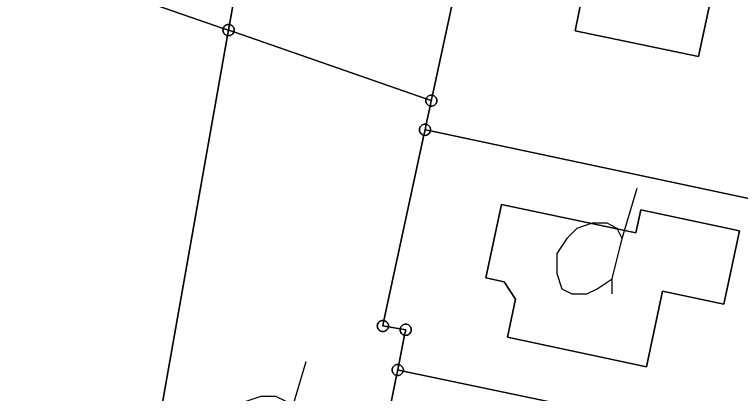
# Model space of a CAD drawing. Extents: x -645676 to -642474, y -1077513 to -1072613.
# Drawn here: x -644259 to -644194.1, y -1074969.9 to -1074936.1 of the extents above; entities that cross this region are included whole.
import ezdxf

# ---------------------------------------------------------------- set-up
doc = ezdxf.new("R2010")
doc.units = 0
for name, color, linetype in [('KN', 7, 'Continuous'), ('KULTURY_STAV', 7, 'Continuous'), ('KULTURY_ZNACKY', 7, 'Continuous')]:
    doc.layers.add(name, color=color, linetype=linetype)

# ---------------------------------------------------------------- blocks, each defined once
blk = doc.blocks.new('$431')
blk.add_line((0.63, 0.99), (0.9, 1.89))
blk.add_lwpolyline([(0.45, 0), (0.45, 0.27), (0.63, 0.99), (0.54, 1.17), (0.36, 1.26), (0.09, 1.26), (-0.18, 1.17), (-0.36, 0.99), (-0.54, 0.72), (-0.54, 0.36), (-0.45, 0.09), (-0.27, 0), (0, 0), (0.18, 0.09), (0.45, 0.27)])

msp = doc.modelspace()

# ---------------------------------------------------------------- linework, layer by layer
at = {"layer": 'KN'}
for points in [[(-644231.15, -1074888.37), (-644239.75, -1074936.97), (-644239.84, -1074936.96), (-644239.93, -1074936.97), (-644240.01, -1074936.99), (-644240.09, -1074937.03), (-644240.16, -1074937.08), (-644240.22, -1074937.14), (-644240.27, -1074937.21), (-644240.31, -1074937.29), (-644240.31, -1074937.3), (-644258.7, -1074930.91)], [(-644217.74, -1074925.31), (-644221.61, -1074943.27), (-644221.62, -1074943.27), (-644221.71, -1074943.26), (-644221.8, -1074943.27), (-644221.88, -1074943.29), (-644221.96, -1074943.33), (-644222.03, -1074943.38), (-644222.09, -1074943.44), (-644222.14, -1074943.51), (-644222.18, -1074943.59), (-644222.18, -1074943.6), (-644239.37, -1074937.62), (-644239.35, -1074937.55), (-644239.34, -1074937.46), (-644239.35, -1074937.37), (-644239.37, -1074937.29), (-644239.41, -1074937.21), (-644239.46, -1074937.14), (-644239.52, -1074937.08), (-644239.59, -1074937.03), (-644239.67, -1074936.99), (-644239.75, -1074936.97), (-644231.15, -1074888.37)], [(-644191.09, -1074952.98), (-644221.78, -1074946.47), (-644221.78, -1074946.46), (-644221.77, -1074946.37), (-644221.78, -1074946.28), (-644221.8, -1074946.2), (-644221.84, -1074946.12), (-644221.89, -1074946.05), (-644221.95, -1074945.99), (-644222.02, -1074945.94), (-644222.1, -1074945.9), (-644222.17, -1074945.88), (-644221.81, -1074944.25), (-644221.8, -1074944.25), (-644221.71, -1074944.26), (-644221.62, -1074944.25), (-644221.54, -1074944.23), (-644221.46, -1074944.19), (-644221.39, -1074944.14), (-644221.33, -1074944.08), (-644221.28, -1074944.01), (-644221.24, -1074943.93), (-644221.22, -1074943.85), (-644221.21, -1074943.76), (-644221.22, -1074943.67), (-644221.24, -1074943.59), (-644221.28, -1074943.51), (-644221.33, -1074943.44), (-644221.39, -1074943.38), (-644221.46, -1074943.33), (-644221.54, -1074943.29), (-644221.61, -1074943.27), (-644217.74, -1074925.31)], [(-644258.7, -1074930.91), (-644240.31, -1074937.3), (-644240.33, -1074937.37), (-644240.34, -1074937.46), (-644240.33, -1074937.55), (-644240.31, -1074937.63), (-644240.27, -1074937.71), (-644240.22, -1074937.78), (-644240.16, -1074937.84), (-644240.09, -1074937.89), (-644240.01, -1074937.93), (-644239.93, -1074937.95), (-644248.54, -1074986.56), (-644248.63, -1074986.55), (-644248.72, -1074986.56), (-644248.8, -1074986.58), (-644248.88, -1074986.62), (-644248.95, -1074986.67), (-644249.01, -1074986.73), (-644249.06, -1074986.8), (-644249.1, -1074986.88), (-644266.85, -1074980.25)], [(-644239.84, -1074937.45), (-644239.84, -1074937.46), (-644239.85, -1074937.46), (-644239.85, -1074937.45), (-644239.84, -1074937.45)], [(-644239.83, -1074937.46), (-644239.84, -1074937.46), (-644239.84, -1074937.45), (-644239.83, -1074937.45), (-644239.83, -1074937.46)], [(-644248.54, -1074986.56), (-644239.93, -1074937.95), (-644239.84, -1074937.96), (-644239.75, -1074937.95), (-644239.67, -1074937.93), (-644239.59, -1074937.89), (-644239.52, -1074937.84), (-644239.46, -1074937.78), (-644239.41, -1074937.71), (-644239.37, -1074937.63), (-644239.37, -1074937.62), (-644222.18, -1074943.6), (-644222.2, -1074943.67), (-644222.21, -1074943.76), (-644222.2, -1074943.85), (-644222.18, -1074943.93), (-644222.14, -1074944.01), (-644222.09, -1074944.08), (-644222.03, -1074944.14), (-644221.96, -1074944.19), (-644221.88, -1074944.23), (-644221.81, -1074944.25), (-644222.17, -1074945.88), (-644222.18, -1074945.88), (-644222.27, -1074945.87), (-644222.36, -1074945.88), (-644222.44, -1074945.9), (-644222.52, -1074945.94), (-644222.59, -1074945.99), (-644222.65, -1074946.05), (-644222.7, -1074946.12), (-644222.74, -1074946.2), (-644222.76, -1074946.28), (-644222.77, -1074946.37), (-644222.76, -1074946.46), (-644222.74, -1074946.54), (-644222.7, -1074946.62), (-644222.65, -1074946.69), (-644222.59, -1074946.75), (-644222.52, -1074946.8), (-644222.44, -1074946.84), (-644222.37, -1074946.86), (-644225.94, -1074963.42), (-644225.95, -1074963.42), (-644226.04, -1074963.41), (-644226.13, -1074963.42), (-644226.21, -1074963.44), (-644226.29, -1074963.48), (-644226.36, -1074963.53), (-644226.42, -1074963.59), (-644226.47, -1074963.66), (-644226.51, -1074963.74), (-644226.53, -1074963.82), (-644226.54, -1074963.91), (-644226.53, -1074964), (-644226.51, -1074964.08), (-644226.47, -1074964.16), (-644226.42, -1074964.23), (-644226.36, -1074964.29), (-644226.29, -1074964.34), (-644226.21, -1074964.38), (-644226.13, -1074964.4), (-644226.04, -1074964.41), (-644225.95, -1074964.4), (-644225.87, -1074964.38), (-644225.79, -1074964.34), (-644225.72, -1074964.29), (-644225.66, -1074964.23), (-644225.61, -1074964.16), (-644225.57, -1074964.08), (-644225.55, -1074964), (-644225.55, -1074963.99), (-644224.49, -1074964.17), (-644224.5, -1074964.25), (-644224.49, -1074964.34), (-644224.47, -1074964.42), (-644224.43, -1074964.5), (-644224.38, -1074964.57), (-644224.32, -1074964.63), (-644224.25, -1074964.68), (-644224.17, -1074964.72), (-644224.1, -1074964.74), (-644224.61, -1074967.35), (-644224.62, -1074967.35), (-644224.71, -1074967.34), (-644224.8, -1074967.35), (-644224.88, -1074967.37), (-644224.96, -1074967.41), (-644225.03, -1074967.46), (-644225.09, -1074967.52), (-644225.14, -1074967.59), (-644225.18, -1074967.67), (-644225.2, -1074967.75), (-644225.21, -1074967.84), (-644225.2, -1074967.93), (-644225.18, -1074968.01), (-644225.14, -1074968.09), (-644225.09, -1074968.16), (-644225.03, -1074968.22), (-644224.96, -1074968.27), (-644224.88, -1074968.31), (-644224.81, -1074968.33), (-644229.83, -1074993.52)], [(-644221.71, -1074943.75), (-644221.71, -1074943.76), (-644221.72, -1074943.76), (-644221.72, -1074943.75), (-644221.71, -1074943.75)], [(-644221.71, -1074943.77), (-644221.71, -1074943.76), (-644221.71, -1074943.75), (-644221.7, -1074943.75), (-644221.7, -1074943.76), (-644221.7, -1074943.77), (-644221.71, -1074943.77)], [(-644198.03, -1074973.44), (-644224.22, -1074967.94), (-644224.22, -1074967.93), (-644224.21, -1074967.84), (-644224.22, -1074967.75), (-644224.24, -1074967.67), (-644224.28, -1074967.59), (-644224.33, -1074967.52), (-644224.39, -1074967.46), (-644224.46, -1074967.41), (-644224.54, -1074967.37), (-644224.61, -1074967.35), (-644224.1, -1074964.74), (-644224.09, -1074964.74), (-644224, -1074964.75), (-644223.91, -1074964.74), (-644223.83, -1074964.72), (-644223.75, -1074964.68), (-644223.68, -1074964.63), (-644223.62, -1074964.57), (-644223.57, -1074964.5), (-644223.53, -1074964.42), (-644223.51, -1074964.34), (-644223.5, -1074964.25), (-644223.51, -1074964.16), (-644223.53, -1074964.08), (-644223.57, -1074964), (-644223.62, -1074963.93), (-644223.68, -1074963.87), (-644223.75, -1074963.82), (-644223.83, -1074963.78), (-644223.91, -1074963.76), (-644224, -1074963.75), (-644224.09, -1074963.76), (-644224.17, -1074963.78), (-644224.25, -1074963.82), (-644224.32, -1074963.87), (-644224.38, -1074963.93), (-644224.43, -1074964), (-644224.47, -1074964.08), (-644224.49, -1074964.16), (-644224.49, -1074964.17), (-644225.55, -1074963.99), (-644225.54, -1074963.91), (-644225.55, -1074963.82), (-644225.57, -1074963.74), (-644225.61, -1074963.66), (-644225.66, -1074963.59), (-644225.72, -1074963.53), (-644225.79, -1074963.48), (-644225.87, -1074963.44), (-644225.94, -1074963.42), (-644222.37, -1074946.86), (-644222.36, -1074946.86), (-644222.27, -1074946.87), (-644222.18, -1074946.86), (-644222.1, -1074946.84), (-644222.02, -1074946.8), (-644221.95, -1074946.75), (-644221.89, -1074946.69), (-644221.84, -1074946.62), (-644221.8, -1074946.54), (-644221.78, -1074946.47), (-644191.09, -1074952.98)], [(-644222.26, -1074946.37), (-644222.27, -1074946.37), (-644222.27, -1074946.36), (-644222.26, -1074946.36), (-644222.26, -1074946.37)], [(-644226.03, -1074963.91), (-644226.04, -1074963.91), (-644226.04, -1074963.9), (-644226.03, -1074963.9), (-644226.03, -1074963.91)], [(-644224, -1074964.26), (-644224, -1074964.25), (-644224.01, -1074964.25), (-644224.01, -1074964.24), (-644224, -1074964.24), (-644223.99, -1074964.24), (-644223.99, -1074964.25), (-644223.99, -1074964.26), (-644224, -1074964.26)], [(-644229.83, -1074993.52), (-644224.81, -1074968.33), (-644224.8, -1074968.33), (-644224.71, -1074968.34), (-644224.62, -1074968.33), (-644224.54, -1074968.31), (-644224.46, -1074968.27), (-644224.39, -1074968.22), (-644224.33, -1074968.16), (-644224.28, -1074968.09), (-644224.24, -1074968.01), (-644224.22, -1074967.94), (-644198.03, -1074973.44)], [(-644224.7, -1074967.84), (-644224.71, -1074967.84), (-644224.71, -1074967.83), (-644224.7, -1074967.83), (-644224.7, -1074967.84)]]:
    msp.add_lwpolyline(points, dxfattribs=at)
for points in [[(-644200.03, -1074932.08), (-644200.14, -1074932.63), (-644196.46, -1074933.41), (-644197.82, -1074939.83), (-644208.86, -1074937.51), (-644207.64, -1074931.66), (-644203.26, -1074932.57), (-644203.08, -1074931.86), (-644202.95, -1074931.61), (-644202.68, -1074931.52)], [(-644200.03, -1074932.08), (-644202.68, -1074931.52), (-644202.95, -1074931.61), (-644203.08, -1074931.86), (-644203.26, -1074932.57), (-644207.64, -1074931.66), (-644208.86, -1074937.51), (-644197.82, -1074939.83), (-644196.46, -1074933.41), (-644200.14, -1074932.63)], [(-644239.85, -1074937.46), (-644239.85, -1074937.47), (-644239.84, -1074937.47), (-644239.93, -1074937.95), (-644240.01, -1074937.93), (-644240.09, -1074937.89), (-644240.16, -1074937.84), (-644240.22, -1074937.78), (-644240.27, -1074937.71), (-644240.31, -1074937.63), (-644240.33, -1074937.55), (-644240.34, -1074937.46), (-644240.33, -1074937.37), (-644240.31, -1074937.3)], [(-644239.75, -1074936.97), (-644239.84, -1074937.45), (-644239.85, -1074937.45), (-644239.85, -1074937.46), (-644240.31, -1074937.3), (-644240.31, -1074937.29), (-644240.27, -1074937.21), (-644240.22, -1074937.14), (-644240.16, -1074937.08), (-644240.09, -1074937.03), (-644240.01, -1074936.99), (-644239.93, -1074936.97), (-644239.84, -1074936.96)], [(-644239.37, -1074937.62), (-644239.37, -1074937.63), (-644239.41, -1074937.71), (-644239.46, -1074937.78), (-644239.52, -1074937.84), (-644239.59, -1074937.89), (-644239.67, -1074937.93), (-644239.75, -1074937.95), (-644239.84, -1074937.96), (-644239.93, -1074937.95), (-644239.84, -1074937.47), (-644239.83, -1074937.47), (-644239.83, -1074937.46)], [(-644239.84, -1074937.46), (-644239.84, -1074937.47), (-644239.85, -1074937.47), (-644239.85, -1074937.46)], [(-644239.37, -1074937.62), (-644239.83, -1074937.46), (-644239.83, -1074937.45), (-644239.84, -1074937.45), (-644239.75, -1074936.97), (-644239.67, -1074936.99), (-644239.59, -1074937.03), (-644239.52, -1074937.08), (-644239.46, -1074937.14), (-644239.41, -1074937.21), (-644239.37, -1074937.29), (-644239.35, -1074937.37), (-644239.34, -1074937.46), (-644239.35, -1074937.55)], [(-644239.83, -1074937.46), (-644239.83, -1074937.47), (-644239.84, -1074937.47), (-644239.84, -1074937.46)], [(-644221.61, -1074943.27), (-644221.71, -1074943.75), (-644221.72, -1074943.75), (-644221.72, -1074943.76), (-644222.18, -1074943.6), (-644222.18, -1074943.59), (-644222.14, -1074943.51), (-644222.09, -1074943.44), (-644222.03, -1074943.38), (-644221.96, -1074943.33), (-644221.88, -1074943.29), (-644221.8, -1074943.27), (-644221.71, -1074943.26), (-644221.62, -1074943.27)], [(-644221.81, -1074944.25), (-644221.71, -1074943.77), (-644221.7, -1074943.77), (-644221.7, -1074943.76), (-644221.7, -1074943.75), (-644221.71, -1074943.75), (-644221.61, -1074943.27), (-644221.54, -1074943.29), (-644221.46, -1074943.33), (-644221.39, -1074943.38), (-644221.33, -1074943.44), (-644221.28, -1074943.51), (-644221.24, -1074943.59), (-644221.22, -1074943.67), (-644221.21, -1074943.76), (-644221.22, -1074943.85), (-644221.24, -1074943.93), (-644221.28, -1074944.01), (-644221.33, -1074944.08), (-644221.39, -1074944.14), (-644221.46, -1074944.19), (-644221.54, -1074944.23), (-644221.62, -1074944.25), (-644221.71, -1074944.26), (-644221.8, -1074944.25)], [(-644221.72, -1074943.76), (-644221.72, -1074943.77), (-644221.71, -1074943.77), (-644221.81, -1074944.25), (-644221.88, -1074944.23), (-644221.96, -1074944.19), (-644222.03, -1074944.14), (-644222.09, -1074944.08), (-644222.14, -1074944.01), (-644222.18, -1074943.93), (-644222.2, -1074943.85), (-644222.21, -1074943.76), (-644222.2, -1074943.67), (-644222.18, -1074943.6)], [(-644221.71, -1074943.76), (-644221.71, -1074943.77), (-644221.72, -1074943.77), (-644221.72, -1074943.76)], [(-644222.17, -1074945.88), (-644222.27, -1074946.36), (-644222.28, -1074946.36), (-644222.28, -1074946.37), (-644222.28, -1074946.38), (-644222.27, -1074946.38), (-644222.37, -1074946.86), (-644222.44, -1074946.84), (-644222.52, -1074946.8), (-644222.59, -1074946.75), (-644222.65, -1074946.69), (-644222.7, -1074946.62), (-644222.74, -1074946.54), (-644222.76, -1074946.46), (-644222.77, -1074946.37), (-644222.76, -1074946.28), (-644222.74, -1074946.2), (-644222.7, -1074946.12), (-644222.65, -1074946.05), (-644222.59, -1074945.99), (-644222.52, -1074945.94), (-644222.44, -1074945.9), (-644222.36, -1074945.88), (-644222.27, -1074945.87), (-644222.18, -1074945.88)], [(-644221.78, -1074946.47), (-644222.26, -1074946.37), (-644222.26, -1074946.36), (-644222.27, -1074946.36), (-644222.17, -1074945.88), (-644222.1, -1074945.9), (-644222.02, -1074945.94), (-644221.95, -1074945.99), (-644221.89, -1074946.05), (-644221.84, -1074946.12), (-644221.8, -1074946.2), (-644221.78, -1074946.28), (-644221.77, -1074946.37), (-644221.78, -1074946.46)], [(-644221.78, -1074946.47), (-644221.8, -1074946.54), (-644221.84, -1074946.62), (-644221.89, -1074946.69), (-644221.95, -1074946.75), (-644222.02, -1074946.8), (-644222.1, -1074946.84), (-644222.18, -1074946.86), (-644222.27, -1074946.87), (-644222.36, -1074946.86), (-644222.37, -1074946.86), (-644222.27, -1074946.38), (-644222.26, -1074946.38), (-644222.26, -1074946.37)], [(-644222.27, -1074946.37), (-644222.27, -1074946.38), (-644222.28, -1074946.38), (-644222.28, -1074946.37), (-644222.28, -1074946.36), (-644222.27, -1074946.36)], [(-644222.26, -1074946.37), (-644222.26, -1074946.38), (-644222.27, -1074946.38), (-644222.27, -1074946.37)], [(-644215.43, -1074953.05), (-644203.41, -1074955.58), (-644202.97, -1074953.53), (-644194.16, -1074955.4), (-644195.56, -1074961.96), (-644201.05, -1074960.8), (-644202.48, -1074967.55), (-644214.91, -1074964.91), (-644214.17, -1074961.5), (-644215.18, -1074959.96), (-644216.82, -1074959.6)], [(-644215.43, -1074953.05), (-644216.82, -1074959.6), (-644215.18, -1074959.96), (-644214.17, -1074961.5), (-644214.91, -1074964.91), (-644202.48, -1074967.55), (-644201.05, -1074960.8), (-644195.56, -1074961.96), (-644194.16, -1074955.4), (-644202.97, -1074953.53), (-644203.41, -1074955.58)], [(-644225.94, -1074963.42), (-644226.04, -1074963.9), (-644226.05, -1074963.9), (-644226.05, -1074963.91), (-644226.05, -1074963.92), (-644226.04, -1074963.92), (-644226.03, -1074963.92), (-644226.03, -1074963.91), (-644225.55, -1074963.99), (-644225.55, -1074964), (-644225.57, -1074964.08), (-644225.61, -1074964.16), (-644225.66, -1074964.23), (-644225.72, -1074964.29), (-644225.79, -1074964.34), (-644225.87, -1074964.38), (-644225.95, -1074964.4), (-644226.04, -1074964.41), (-644226.13, -1074964.4), (-644226.21, -1074964.38), (-644226.29, -1074964.34), (-644226.36, -1074964.29), (-644226.42, -1074964.23), (-644226.47, -1074964.16), (-644226.51, -1074964.08), (-644226.53, -1074964), (-644226.54, -1074963.91), (-644226.53, -1074963.82), (-644226.51, -1074963.74), (-644226.47, -1074963.66), (-644226.42, -1074963.59), (-644226.36, -1074963.53), (-644226.29, -1074963.48), (-644226.21, -1074963.44), (-644226.13, -1074963.42), (-644226.04, -1074963.41), (-644225.95, -1074963.42)], [(-644225.55, -1074963.99), (-644226.03, -1074963.91), (-644226.03, -1074963.9), (-644226.04, -1074963.9), (-644225.94, -1074963.42), (-644225.87, -1074963.44), (-644225.79, -1074963.48), (-644225.72, -1074963.53), (-644225.66, -1074963.59), (-644225.61, -1074963.66), (-644225.57, -1074963.74), (-644225.55, -1074963.82), (-644225.54, -1074963.91)], [(-644226.03, -1074963.91), (-644226.03, -1074963.92), (-644226.04, -1074963.92), (-644226.05, -1074963.92), (-644226.05, -1074963.91), (-644226.05, -1074963.9), (-644226.04, -1074963.9), (-644226.04, -1074963.91)], [(-644224.1, -1074964.74), (-644224, -1074964.26), (-644223.99, -1074964.26), (-644223.99, -1074964.25), (-644223.99, -1074964.24), (-644224, -1074964.24), (-644224.01, -1074964.24), (-644224.01, -1074964.25), (-644224.49, -1074964.17), (-644224.49, -1074964.16), (-644224.47, -1074964.08), (-644224.43, -1074964), (-644224.38, -1074963.93), (-644224.32, -1074963.87), (-644224.25, -1074963.82), (-644224.17, -1074963.78), (-644224.09, -1074963.76), (-644224, -1074963.75), (-644223.91, -1074963.76), (-644223.83, -1074963.78), (-644223.75, -1074963.82), (-644223.68, -1074963.87), (-644223.62, -1074963.93), (-644223.57, -1074964), (-644223.53, -1074964.08), (-644223.51, -1074964.16), (-644223.5, -1074964.25), (-644223.51, -1074964.34), (-644223.53, -1074964.42), (-644223.57, -1074964.5), (-644223.62, -1074964.57), (-644223.68, -1074964.63), (-644223.75, -1074964.68), (-644223.83, -1074964.72), (-644223.91, -1074964.74), (-644224, -1074964.75), (-644224.09, -1074964.74)], [(-644224.01, -1074964.25), (-644224.01, -1074964.26), (-644224, -1074964.26), (-644224.1, -1074964.74), (-644224.17, -1074964.72), (-644224.25, -1074964.68), (-644224.32, -1074964.63), (-644224.38, -1074964.57), (-644224.43, -1074964.5), (-644224.47, -1074964.42), (-644224.49, -1074964.34), (-644224.5, -1074964.25), (-644224.49, -1074964.17)], [(-644224, -1074964.26), (-644224.01, -1074964.26), (-644224.01, -1074964.25), (-644224, -1074964.25)], [(-644224.61, -1074967.35), (-644224.71, -1074967.83), (-644224.72, -1074967.83), (-644224.72, -1074967.84), (-644224.72, -1074967.85), (-644224.71, -1074967.85), (-644224.81, -1074968.33), (-644224.88, -1074968.31), (-644224.96, -1074968.27), (-644225.03, -1074968.22), (-644225.09, -1074968.16), (-644225.14, -1074968.09), (-644225.18, -1074968.01), (-644225.2, -1074967.93), (-644225.21, -1074967.84), (-644225.2, -1074967.75), (-644225.18, -1074967.67), (-644225.14, -1074967.59), (-644225.09, -1074967.52), (-644225.03, -1074967.46), (-644224.96, -1074967.41), (-644224.88, -1074967.37), (-644224.8, -1074967.35), (-644224.71, -1074967.34), (-644224.62, -1074967.35)], [(-644224.22, -1074967.94), (-644224.7, -1074967.84), (-644224.7, -1074967.83), (-644224.71, -1074967.83), (-644224.61, -1074967.35), (-644224.54, -1074967.37), (-644224.46, -1074967.41), (-644224.39, -1074967.46), (-644224.33, -1074967.52), (-644224.28, -1074967.59), (-644224.24, -1074967.67), (-644224.22, -1074967.75), (-644224.21, -1074967.84), (-644224.22, -1074967.93)], [(-644224.22, -1074967.94), (-644224.24, -1074968.01), (-644224.28, -1074968.09), (-644224.33, -1074968.16), (-644224.39, -1074968.22), (-644224.46, -1074968.27), (-644224.54, -1074968.31), (-644224.62, -1074968.33), (-644224.71, -1074968.34), (-644224.8, -1074968.33), (-644224.81, -1074968.33), (-644224.71, -1074967.85), (-644224.7, -1074967.85), (-644224.7, -1074967.84)], [(-644224.71, -1074967.84), (-644224.71, -1074967.85), (-644224.72, -1074967.85), (-644224.72, -1074967.84), (-644224.72, -1074967.83), (-644224.71, -1074967.83)], [(-644224.7, -1074967.84), (-644224.7, -1074967.85), (-644224.71, -1074967.85), (-644224.71, -1074967.84)]]:
    msp.add_lwpolyline(points, close=True, dxfattribs=at)
at = {"layer": 'KULTURY_STAV'}
for points in [[(-644202.68, -1074931.52), (-644200.03, -1074932.08), (-644200.14, -1074932.63), (-644196.46, -1074933.41), (-644197.82, -1074939.83), (-644208.86, -1074937.51), (-644207.64, -1074931.66), (-644203.26, -1074932.57), (-644203.08, -1074931.86), (-644202.95, -1074931.61), (-644202.68, -1074931.52)], [(-644202.68, -1074931.52), (-644202.95, -1074931.61), (-644203.08, -1074931.86), (-644203.26, -1074932.57), (-644207.64, -1074931.66), (-644208.86, -1074937.51), (-644197.82, -1074939.83), (-644196.46, -1074933.41), (-644200.14, -1074932.63), (-644200.03, -1074932.08), (-644202.68, -1074931.52)], [(-644215.43, -1074953.05), (-644203.41, -1074955.58), (-644202.97, -1074953.53), (-644194.16, -1074955.4), (-644195.56, -1074961.96), (-644201.05, -1074960.8), (-644202.48, -1074967.55), (-644214.91, -1074964.91), (-644214.17, -1074961.5), (-644215.18, -1074959.96), (-644216.82, -1074959.6), (-644215.43, -1074953.05)], [(-644215.43, -1074953.05), (-644216.82, -1074959.6), (-644215.18, -1074959.96), (-644214.17, -1074961.5), (-644214.91, -1074964.91), (-644202.48, -1074967.55), (-644201.05, -1074960.8), (-644195.56, -1074961.96), (-644194.16, -1074955.4), (-644202.97, -1074953.53), (-644203.41, -1074955.58), (-644215.43, -1074953.05)]]:
    msp.add_lwpolyline(points, dxfattribs=at)

# ---------------------------------------------------------------- block references
at = {"layer": 'KULTURY_ZNACKY', "xscale": 5, "yscale": 5}
for p in [(-644207.79, -1074961.03), (-644237.4, -1074976.52)]:
    msp.add_blockref('$431', p, dxfattribs=at)

doc.saveas('drawing.dxf')
